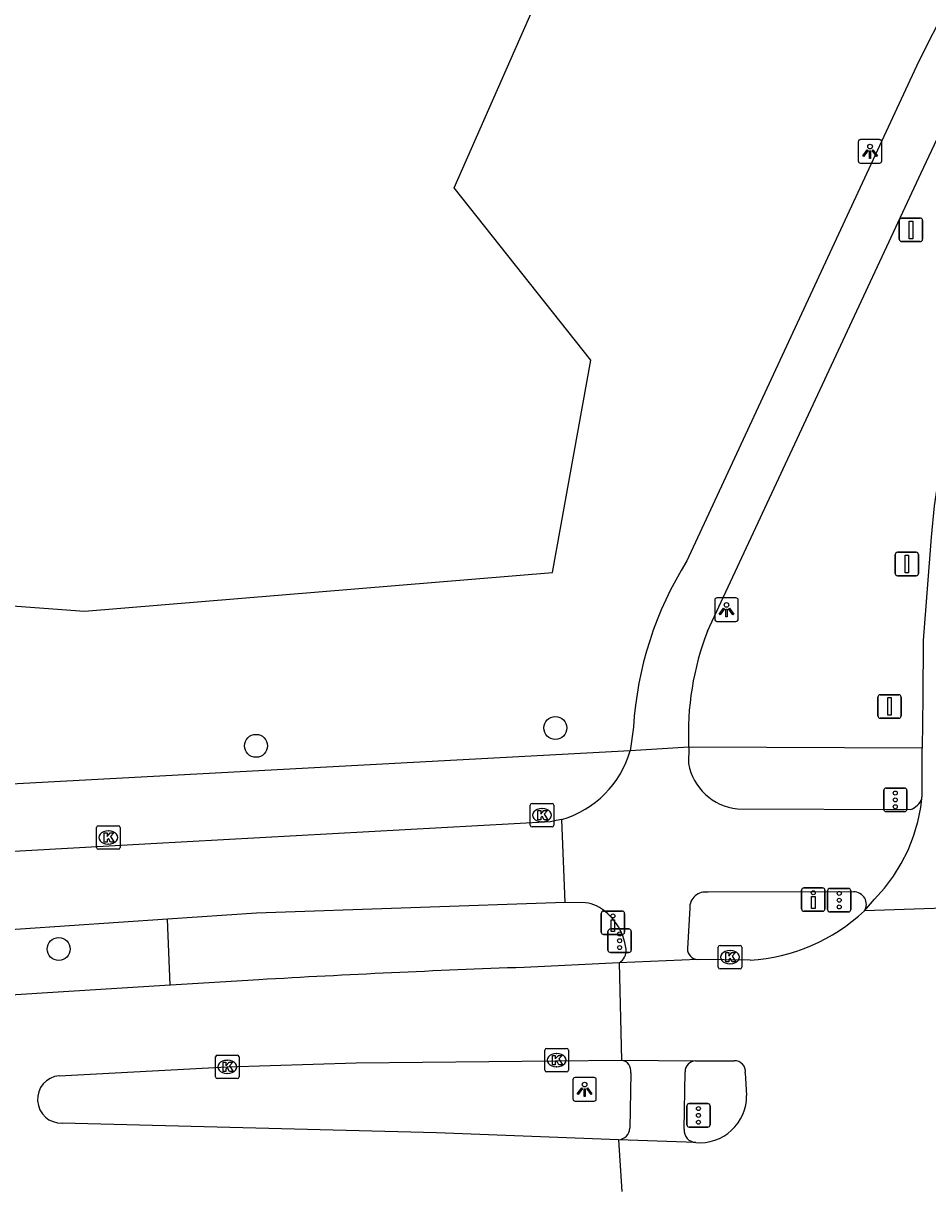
# Model space of a CAD drawing. Extents: x 160457 to 162082, y 388340 to 389736.
# Drawn here: x 161262.46 to 161300.94, y 388340.83 to 388390.57 of the extents above; entities that cross this region are included whole.
import ezdxf

# ---------------------------------------------------------------- set-up
doc = ezdxf.new("R2010")
doc.units = 0
for name, color, linetype in [('IMGEO_Berm_groen', 7, 'Continuous'), ('IMGEO_Boom', 7, 'Continuous'), ('IMGEO_Drukknoppaal', 7, 'Continuous'), ('IMGEO_Fietspad_gesloten', 7, 'Continuous'), ('IMGEO_Fietspad_open', 7, 'Continuous'), ('IMGEO_Kolk', 7, 'Continuous'), ('IMGEO_Lichtpunt', 7, 'Continuous'), ('IMGEO_Rijbaan_lokaal_gesloten', 7, 'Continuous'), ('IMGEO_Rijbaan_regionaal_gesloten', 7, 'Continuous'), ('IMGEO_Verkeersbordpaal', 7, 'Continuous'), ('IMGEO_Verkeersregelinstallatiepaal', 7, 'Continuous'), ('IMGEO_Voetpad_open', 7, 'Continuous')]:
    doc.layers.add(name, color=color, linetype=linetype)

msp = doc.modelspace()

# ---------------------------------------------------------------- linework, layer by layer
at = {"layer": 'IMGEO_Berm_groen'}
for points in [[(161183.043, 388370.238), (161188.333, 388363.513), (161204.201, 388360.29), (161227.477, 388368.326), (161265.062, 388365.54), (161284.982, 388367.185), (161286.613, 388376.227), (161280.784, 388383.56), (161291.75, 388408.466)], [(161268.706, 388349.621), (161268.59, 388352.425)]]:
    msp.add_lwpolyline(points, dxfattribs=at)
at = {"layer": 'IMGEO_Boom'}
for centre in [(161285.098, 388360.572), (161272.358, 388359.81), (161263.959, 388351.16)]:
    msp.add_circle(centre, 0.489, dxfattribs=at)
at = {"layer": 'IMGEO_Drukknoppaal'}
for p, q in [((161295.679, 388353.764), (161296.469, 388353.764)), ((161296.469, 388353.764), (161295.679, 388353.764)), ((161295.579, 388352.864), (161295.579, 388353.664)), ((161295.579, 388353.664), (161295.579, 388352.864)), ((161296.569, 388353.664), (161296.569, 388352.864)), ((161296.569, 388352.864), (161296.569, 388353.664)), ((161287.151, 388352.777), (161287.941, 388352.777)), ((161287.941, 388352.777), (161287.151, 388352.777)), ((161296.469, 388352.764), (161295.679, 388352.764)), ((161295.679, 388352.764), (161296.469, 388352.764)), ((161287.051, 388351.877), (161287.051, 388352.677)), ((161287.051, 388352.677), (161287.051, 388351.877)), ((161288.041, 388352.677), (161288.041, 388351.877)), ((161288.041, 388351.877), (161288.041, 388352.677)), ((161287.941, 388351.777), (161287.151, 388351.777)), ((161287.151, 388351.777), (161287.941, 388351.777))]:
    msp.add_line(p, q, dxfattribs=at)
for points in [[(161296.149, 388353.389), (161296.149, 388352.889), (161295.999, 388352.889), (161295.999, 388353.389), (161296.149, 388353.389)], [(161287.621, 388352.402), (161287.621, 388351.902), (161287.471, 388351.902), (161287.471, 388352.402), (161287.621, 388352.402)]]:
    msp.add_lwpolyline(points, dxfattribs=at)
for centre in [(161296.074, 388353.554), (161287.546, 388352.567)]:
    msp.add_circle(centre, 0.085, dxfattribs=at)
for centre, start, end in [((161295.679, 388353.664), 90, 180), ((161295.679, 388353.664), 90, 180), ((161296.469, 388353.664), 0, 90), ((161296.469, 388353.664), 360, 90), ((161287.151, 388352.677), 90, 180), ((161287.151, 388352.677), 90, 180), ((161287.941, 388352.677), 0, 90), ((161287.941, 388352.677), 360, 90), ((161295.679, 388352.864), 180, 270), ((161295.679, 388352.864), 180, 270), ((161296.469, 388352.864), 270, 0), ((161296.469, 388352.864), 270, 0), ((161287.151, 388351.877), 180, 270), ((161287.151, 388351.877), 180, 270), ((161287.941, 388351.877), 270, 0), ((161287.941, 388351.877), 270, 0)]:
    msp.add_arc(centre, 0.1, start, end, dxfattribs=at)
at = {"layer": 'IMGEO_Fietspad_gesloten'}
for points in [[(161291.571, 388364.692), (161300.671, 388384.209), (161305.604, 388394.709), (161306.828, 388395.977)], [(161301.757, 388391.318), (161300.559, 388388.936), (161290.694, 388367.68)], [(161288.422, 388360.607), (161288.282, 388359.601)], [(161290.771, 388359.752), (161288.282, 388359.601)], [(161285.376, 388356.678), (161285.131, 388356.626), (161284.89, 388356.58), (161267.886, 388355.634), (161251.907, 388354.745), (161240.785, 388354.262), (161232.119, 388353.801), (161226.721, 388353.692), (161208.568, 388353.62), (161195.448, 388353.567), (161173.194, 388353.478), (161161.193, 388353.478), (161147.808, 388353.478), (161145.264, 388353.462), (161143.372, 388353.547), (161140.061, 388353.959), (161131.462, 388355.184), (161119.244, 388356.924), (161116.788, 388357.151), (161114.188, 388357.317), (161110.453, 388357.605), (161106.726, 388357.841), (161099.015, 388358.057)], [(161285.52, 388353.134), (161285.376, 388356.678)], [(161268.59, 388352.425), (161260.238, 388351.862), (161241.743, 388350.761), (161234.721, 388350.388), (161229.848, 388350.233), (161225.582, 388350.097), (161212.755, 388350.083), (161198.393, 388350.04), (161178.79, 388350.055), (161162.4, 388349.944), (161148.233, 388349.931), (161143.838, 388349.966), (161143.561, 388349.977), (161143.283, 388349.99), (161143.006, 388350.005), (161134.505, 388351.264), (161120.717, 388353.2), (161115.33, 388353.952), (161106.819, 388354.454), (161104.335, 388354.571)], [(161285.52, 388353.134), (161272.381, 388352.68), (161268.59, 388352.425)], [(161288.306, 388345.889), (161288.267, 388343.53)], [(161290.579, 388343.485), (161290.615, 388345.934)]]:
    msp.add_lwpolyline(points, dxfattribs=at)
for centre, radius, start, end in [((161303.354, 388359.712), 14.959, 147.814, 176.5697), ((161302.864, 388360.328), 12.107, 158.8734, 182.729), ((161287.857, 388345.971), 0.456, 349.6833, 83.3334), ((161291.095, 388345.917), 0.48, 93.4125, 177.968), ((161287.732, 388343.57), 0.537, 276.2533, 355.7527), ((161291.103, 388343.443), 0.525, 175.466, 266.4167)]:
    msp.add_arc(centre, radius, start, end, dxfattribs=at)
at = {"layer": 'IMGEO_Fietspad_open'}
for points in [[(161290.771, 388359.752), (161290.769, 388359.055)], [(161292.843, 388357.133), (161300.218, 388357.095)], [(161297.784, 388353.59), (161291.603, 388353.575)], [(161286.381, 388353.128), (161285.52, 388353.134)], [(161290.814, 388352.896), (161290.718, 388351.175)]]:
    msp.add_lwpolyline(points, dxfattribs=at)
for centre, radius, start, end in [((161284.178, 388360.775), 4.269, 286.3018, 344.0324), ((161293.066, 388359.454), 2.332, 189.853, 264.5038), ((161299.937, 388357.865), 0.82, 290.0632, 338.3671), ((161291.478, 388352.923), 0.664, 79.1348, 182.2946), ((161297.809, 388353.066), 0.524, 327.1289, 92.7116), ((161286.277, 388351.849), 1.283, 63.4555, 85.3325), ((161285.716, 388350.875), 2.406, 6.5888, 61.8732), ((161287.517, 388351.085), 0.592, 300.172, 6.3811), ((161291.182, 388351.172), 0.464, 179.5813, 266.2142)]:
    msp.add_arc(centre, radius, start, end, dxfattribs=at)
at = {"layer": 'IMGEO_Kolk'}
for p, q in [((161284.03, 388356.432), (161284.03, 388357.284)), ((161284.105, 388357.358), (161284.957, 388357.358)), ((161285.031, 388357.284), (161285.031, 388356.432)), ((161284.518, 388357.138), (161284.543, 388357.138)), ((161265.572, 388355.481), (161265.572, 388356.333)), ((161265.647, 388356.407), (161266.499, 388356.407)), ((161266.573, 388356.333), (161266.573, 388355.481)), ((161284.957, 388356.358), (161284.105, 388356.358)), ((161284.541, 388356.578), (161284.516, 388356.578)), ((161266.06, 388356.187), (161266.085, 388356.187)), ((161266.499, 388355.407), (161265.647, 388355.407)), ((161266.083, 388355.627), (161266.058, 388355.627)), ((161292.032, 388350.385), (161292.032, 388351.237)), ((161292.107, 388351.311), (161292.959, 388351.311)), ((161293.033, 388351.237), (161293.033, 388350.385)), ((161292.52, 388351.091), (161292.545, 388351.091)), ((161292.959, 388350.311), (161292.107, 388350.311)), ((161292.543, 388350.531), (161292.518, 388350.531)), ((161284.65, 388346.003), (161284.65, 388346.855)), ((161284.725, 388346.929), (161285.577, 388346.929)), ((161285.651, 388346.855), (161285.651, 388346.003)), ((161270.635, 388345.715), (161270.635, 388346.567)), ((161270.71, 388346.641), (161271.562, 388346.641)), ((161271.123, 388346.421), (161271.148, 388346.421)), ((161271.636, 388346.567), (161271.636, 388345.715)), ((161285.138, 388346.709), (161285.163, 388346.709)), ((161271.146, 388345.861), (161271.121, 388345.861)), ((161285.577, 388345.929), (161284.725, 388345.929)), ((161285.161, 388346.149), (161285.136, 388346.149)), ((161271.562, 388345.641), (161270.71, 388345.641))]:
    msp.add_line(p, q, dxfattribs=at)
for points in [[(161284.03, 388356.432), (161284.03, 388357.284)], [(161284.105, 388357.358), (161284.957, 388357.358)], [(161285.031, 388357.284), (161285.031, 388356.432)], [(161284.351, 388357.058), (161284.474, 388357.058), (161284.474, 388356.907), (161284.604, 388357.058), (161284.768, 388357.058), (161284.622, 388356.907), (161284.775, 388356.658), (161284.623, 388356.658), (161284.538, 388356.822), (161284.474, 388356.755), (161284.474, 388356.658), (161284.351, 388356.658), (161284.351, 388357.058)], [(161265.572, 388355.481), (161265.572, 388356.333)], [(161265.647, 388356.407), (161266.499, 388356.407)], [(161266.573, 388356.333), (161266.573, 388355.481)], [(161284.957, 388356.358), (161284.105, 388356.358)], [(161265.893, 388356.107), (161266.016, 388356.107), (161266.016, 388355.956), (161266.146, 388356.107), (161266.31, 388356.107), (161266.164, 388355.956), (161266.317, 388355.707), (161266.165, 388355.707), (161266.08, 388355.871), (161266.016, 388355.804), (161266.016, 388355.707), (161265.893, 388355.707), (161265.893, 388356.107)], [(161266.499, 388355.407), (161265.647, 388355.407)], [(161292.032, 388350.385), (161292.032, 388351.237)], [(161292.107, 388351.311), (161292.959, 388351.311)], [(161293.033, 388351.237), (161293.033, 388350.385)], [(161292.353, 388351.011), (161292.476, 388351.011), (161292.476, 388350.86), (161292.606, 388351.011), (161292.77, 388351.011), (161292.624, 388350.86), (161292.777, 388350.611), (161292.625, 388350.611), (161292.54, 388350.775), (161292.476, 388350.708), (161292.476, 388350.611), (161292.353, 388350.611), (161292.353, 388351.011)], [(161292.959, 388350.311), (161292.107, 388350.311)], [(161284.65, 388346.003), (161284.65, 388346.855)], [(161284.725, 388346.929), (161285.577, 388346.929)], [(161285.651, 388346.855), (161285.651, 388346.003)], [(161270.635, 388345.715), (161270.635, 388346.567)], [(161270.71, 388346.641), (161271.562, 388346.641)], [(161270.956, 388346.341), (161271.079, 388346.341), (161271.079, 388346.19), (161271.209, 388346.341), (161271.373, 388346.341), (161271.227, 388346.19), (161271.38, 388345.941), (161271.228, 388345.941), (161271.143, 388346.105), (161271.079, 388346.038), (161271.079, 388345.941), (161270.956, 388345.941), (161270.956, 388346.341)], [(161271.636, 388346.567), (161271.636, 388345.715)], [(161284.971, 388346.629), (161285.094, 388346.629), (161285.094, 388346.478), (161285.224, 388346.629), (161285.388, 388346.629), (161285.242, 388346.478), (161285.395, 388346.229), (161285.243, 388346.229), (161285.158, 388346.393), (161285.094, 388346.326), (161285.094, 388346.229), (161284.971, 388346.229), (161284.971, 388346.629)], [(161285.577, 388345.929), (161284.725, 388345.929)], [(161271.562, 388345.641), (161270.71, 388345.641)]]:
    msp.add_lwpolyline(points, dxfattribs=at)
for centre, start, end in [((161284.107, 388357.282), 91.552, 178.448), ((161284.107, 388357.282), 91.552, 178.448), ((161284.955, 388357.282), 1.552, 88.448), ((161284.955, 388357.282), 1.552, 88.448), ((161265.649, 388356.331), 91.552, 178.448), ((161265.649, 388356.331), 91.552, 178.448), ((161266.497, 388356.331), 1.552, 88.448), ((161266.497, 388356.331), 1.552, 88.448), ((161284.107, 388356.434), 181.552, 268.448), ((161284.107, 388356.434), 181.552, 268.448), ((161284.955, 388356.434), 271.552, 358.448), ((161284.955, 388356.434), 271.552, 358.448), ((161265.649, 388355.483), 181.552, 268.448), ((161265.649, 388355.483), 181.552, 268.448), ((161266.497, 388355.483), 271.552, 358.448), ((161266.497, 388355.483), 271.552, 358.448), ((161292.109, 388351.235), 91.552, 178.448), ((161292.109, 388351.235), 91.552, 178.448), ((161292.957, 388351.235), 1.552, 88.448), ((161292.957, 388351.235), 1.552, 88.448), ((161292.109, 388350.387), 181.552, 268.448), ((161292.109, 388350.387), 181.552, 268.448), ((161292.957, 388350.387), 271.552, 358.448), ((161292.957, 388350.387), 271.552, 358.448), ((161284.727, 388346.853), 91.552, 178.448), ((161284.727, 388346.853), 91.552, 178.448), ((161285.575, 388346.853), 1.552, 88.448), ((161285.575, 388346.853), 1.552, 88.448), ((161270.712, 388346.565), 91.552, 178.448), ((161270.712, 388346.565), 91.552, 178.448), ((161271.56, 388346.565), 1.552, 88.448), ((161271.56, 388346.565), 1.552, 88.448), ((161284.727, 388346.005), 181.552, 268.448), ((161284.727, 388346.005), 181.552, 268.448), ((161285.575, 388346.005), 271.552, 358.448), ((161285.575, 388346.005), 271.552, 358.448), ((161270.712, 388345.717), 181.552, 268.448), ((161270.712, 388345.717), 181.552, 268.448), ((161271.56, 388345.717), 271.552, 358.448), ((161271.56, 388345.717), 271.552, 358.448)]:
    msp.add_arc(centre, 0.0765, start, end, dxfattribs=at)
for centre, major_axis, ratio, start_param, end_param in [((161284.517, 388356.858), (-0.387, 0.002), 0.722429, 4.712389, 7.853982), ((161284.542, 388356.858), (-0.39, 0.002), 0.717154, 1.570796, 4.712389), ((161266.059, 388355.907), (-0.387, 0.002), 0.722429, 4.712389, 7.853982), ((161266.084, 388355.907), (-0.39, 0.002), 0.717154, 1.570796, 4.712389), ((161292.519, 388350.811), (-0.387, 0.002), 0.722429, 4.712389, 7.853982), ((161292.544, 388350.811), (-0.39, 0.002), 0.717154, 1.570796, 4.712389), ((161271.122, 388346.141), (-0.387, 0.002), 0.722429, 4.712389, 7.853982), ((161271.147, 388346.141), (-0.39, 0.002), 0.717154, 1.570796, 4.712389), ((161285.137, 388346.429), (-0.387, 0.002), 0.722429, 4.712389, 7.853982), ((161285.162, 388346.429), (-0.39, 0.002), 0.717154, 1.570796, 4.712389)]:
    msp.add_ellipse(centre, major_axis=major_axis, ratio=ratio, start_param=start_param, end_param=end_param, dxfattribs=at)
at = {"layer": 'IMGEO_Lichtpunt'}
for p, q in [((161298.893, 388385.616), (161298.085, 388385.616)), ((161298.893, 388385.616), (161298.085, 388385.616)), ((161297.991, 388385.521), (161297.991, 388384.714)), ((161297.991, 388385.521), (161297.991, 388384.714)), ((161298.987, 388384.714), (161298.987, 388385.521)), ((161298.987, 388384.714), (161298.987, 388385.521)), ((161298.085, 388384.62), (161298.893, 388384.62)), ((161298.085, 388384.62), (161298.893, 388384.62)), ((161291.882, 388366.011), (161291.882, 388365.204)), ((161291.882, 388366.011), (161291.882, 388365.204)), ((161292.784, 388366.106), (161291.976, 388366.106)), ((161292.784, 388366.106), (161291.976, 388366.106)), ((161292.878, 388365.204), (161292.878, 388366.011)), ((161292.878, 388365.204), (161292.878, 388366.011)), ((161291.976, 388365.11), (161292.784, 388365.11)), ((161291.976, 388365.11), (161292.784, 388365.11)), ((161285.844, 388345.59), (161285.844, 388344.783)), ((161285.844, 388345.59), (161285.844, 388344.783)), ((161286.746, 388345.685), (161285.938, 388345.685)), ((161286.746, 388345.685), (161285.938, 388345.685)), ((161286.84, 388344.783), (161286.84, 388345.59)), ((161286.84, 388344.783), (161286.84, 388345.59)), ((161285.938, 388344.689), (161286.746, 388344.689)), ((161285.938, 388344.689), (161286.746, 388344.689))]:
    msp.add_line(p, q, dxfattribs=at)
for points in [[(161298.365, 388385.185), (161298.404, 388385.157), (161298.216, 388384.895), (161298.178, 388384.922), (161298.365, 388385.185)], [(161298.467, 388385.137), (161298.514, 388385.137), (161298.514, 388384.815), (161298.467, 388384.815), (161298.467, 388385.137)], [(161298.577, 388385.157), (161298.615, 388385.184), (161298.802, 388384.922), (161298.763, 388384.894), (161298.577, 388385.157)], [(161292.256, 388365.675), (161292.295, 388365.647), (161292.107, 388365.385), (161292.069, 388365.412), (161292.256, 388365.675)], [(161292.468, 388365.647), (161292.506, 388365.674), (161292.693, 388365.412), (161292.654, 388365.384), (161292.468, 388365.647)], [(161292.358, 388365.627), (161292.405, 388365.627), (161292.405, 388365.305), (161292.358, 388365.305), (161292.358, 388365.627)], [(161286.218, 388345.254), (161286.257, 388345.226), (161286.069, 388344.964), (161286.031, 388344.991), (161286.218, 388345.254)], [(161286.32, 388345.206), (161286.367, 388345.206), (161286.367, 388344.884), (161286.32, 388344.884), (161286.32, 388345.206)], [(161286.43, 388345.226), (161286.468, 388345.253), (161286.655, 388344.991), (161286.616, 388344.963), (161286.43, 388345.226)]]:
    msp.add_lwpolyline(points, dxfattribs=at)
for centre in [(161298.49, 388385.319), (161292.381, 388365.809), (161286.343, 388345.388)]:
    msp.add_circle(centre, 0.0994, dxfattribs=at)
for centre, start, end in [((161298.085, 388385.521), 90, 180), ((161298.085, 388385.521), 90, 180), ((161298.893, 388385.521), 0, 90), ((161298.893, 388385.521), 0, 90), ((161298.085, 388384.714), 180, 270), ((161298.085, 388384.714), 180, 270), ((161298.893, 388384.714), 270, 0), ((161298.893, 388384.714), 270, 360), ((161291.976, 388366.011), 90, 180), ((161291.976, 388366.011), 90, 180), ((161292.784, 388366.011), 0, 90), ((161292.784, 388366.011), 0, 90), ((161291.976, 388365.204), 180, 270), ((161291.976, 388365.204), 180, 270), ((161292.784, 388365.204), 270, 0), ((161292.784, 388365.204), 270, 360), ((161285.938, 388345.59), 90, 180), ((161285.938, 388345.59), 90, 180), ((161286.746, 388345.59), 0, 90), ((161286.746, 388345.59), 0, 90), ((161285.938, 388344.783), 180, 270), ((161285.938, 388344.783), 180, 270), ((161286.746, 388344.783), 270, 0), ((161286.746, 388344.783), 270, 360)]:
    msp.add_arc(centre, 0.0946, start, end, dxfattribs=at)
at = {"layer": 'IMGEO_Rijbaan_lokaal_gesloten'}
for points in [[(161307.957, 388395.575), (161307.947, 388395.546), (161307.594, 388394.599), (161303.677, 388382.425), (161302.17, 388376.281), (161301.219, 388370.027), (161301.089, 388368.691), (161300.744, 388364.296), (161300.731, 388361.866), (161300.71, 388359.704)], [(161300.699, 388357.563), (161300.711, 388357.692), (161300.71, 388359.704)], [(161298.249, 388352.782), (161298.674, 388353.286), (161299.101, 388353.756), (161299.485, 388354.263), (161299.821, 388354.802), (161300.108, 388355.369), (161300.343, 388355.959), (161300.524, 388356.568), (161300.651, 388357.191), (161300.699, 388357.563)]]:
    msp.add_lwpolyline(points, dxfattribs=at)
at = {"layer": 'IMGEO_Rijbaan_regionaal_gesloten'}
for points in [[(161304.18, 388352.982), (161298.249, 388352.782)], [(161287.815, 388350.573), (161283.765, 388350.378)], [(161291.151, 388350.709), (161287.815, 388350.573)], [(161287.815, 388350.573), (161287.91, 388346.424)], [(161293.387, 388350.689), (161291.151, 388350.709)], [(161272.48, 388349.851), (161268.711, 388349.621), (161268.706, 388349.621)], [(161268.706, 388349.621), (161245.798, 388348.187)], [(161263.978, 388345.763), (161271.136, 388346.141), (161276.621, 388346.314), (161287.91, 388346.424)], [(161287.91, 388346.424), (161291.066, 388346.396)], [(161291.066, 388346.396), (161292.713, 388346.401)], [(161293.18, 388345.884), (161293.239, 388344.924)], [(161287.79, 388343.036), (161280.036, 388343.33), (161264.109, 388343.749)], [(161291.07, 388342.919), (161287.79, 388343.036)], [(161287.79, 388343.036), (161287.926, 388340.831)]]:
    msp.add_lwpolyline(points, dxfattribs=at)
for centre, radius, start, end in [((161292.92, 388358.468), 7.793, 273.4379, 313.1441), ((161302.493, 387828.259), 522.455, 92.05424, 93.2932), ((161292.735, 388345.951), 0.45, 351.4072, 92.775), ((161264.068, 388344.758), 1.009, 95.1323, 272.3108), ((161291.237, 388344.914), 2.002, 265.218, 0.2819)]:
    msp.add_arc(centre, radius, start, end, dxfattribs=at)
at = {"layer": 'IMGEO_Verkeersbordpaal'}
for p, q in [((161299.736, 388381.375), (161299.736, 388382.175)), ((161299.736, 388382.175), (161299.736, 388381.375)), ((161299.836, 388382.275), (161300.626, 388382.275)), ((161300.626, 388382.275), (161299.836, 388382.275)), ((161300.726, 388382.175), (161300.726, 388381.375)), ((161300.726, 388381.375), (161300.726, 388382.175)), ((161300.626, 388381.275), (161299.836, 388381.275)), ((161299.836, 388381.275), (161300.626, 388381.275)), ((161299.561, 388367.149), (161299.561, 388367.949)), ((161299.561, 388367.949), (161299.561, 388367.149)), ((161299.661, 388368.049), (161300.451, 388368.049)), ((161300.451, 388368.049), (161299.661, 388368.049)), ((161300.551, 388367.949), (161300.551, 388367.149)), ((161300.551, 388367.149), (161300.551, 388367.949)), ((161300.451, 388367.049), (161299.661, 388367.049)), ((161299.661, 388367.049), (161300.451, 388367.049)), ((161298.824, 388361.086), (161298.824, 388361.886)), ((161298.824, 388361.886), (161298.824, 388361.086)), ((161298.924, 388361.986), (161299.714, 388361.986)), ((161299.714, 388361.986), (161298.924, 388361.986)), ((161299.814, 388361.886), (161299.814, 388361.086)), ((161299.814, 388361.086), (161299.814, 388361.886)), ((161299.714, 388360.986), (161298.924, 388360.986)), ((161298.924, 388360.986), (161299.714, 388360.986))]:
    msp.add_line(p, q, dxfattribs=at)
for points in [[(161300.156, 388382.15), (161300.306, 388382.15), (161300.306, 388381.4), (161300.156, 388381.4), (161300.156, 388382.15)], [(161299.981, 388367.924), (161300.131, 388367.924), (161300.131, 388367.174), (161299.981, 388367.174), (161299.981, 388367.924)], [(161299.244, 388361.861), (161299.394, 388361.861), (161299.394, 388361.111), (161299.244, 388361.111), (161299.244, 388361.861)]]:
    msp.add_lwpolyline(points, dxfattribs=at)
for centre, start, end in [((161299.836, 388382.175), 90, 180), ((161299.836, 388382.175), 90, 180), ((161300.626, 388382.175), 0, 90), ((161300.626, 388382.175), 360, 90), ((161299.836, 388381.375), 180, 270), ((161299.836, 388381.375), 180, 270), ((161300.626, 388381.375), 270, 0), ((161300.626, 388381.375), 270, 0), ((161299.661, 388367.949), 90, 180), ((161299.661, 388367.949), 90, 180), ((161300.451, 388367.949), 0, 90), ((161300.451, 388367.949), 360, 90), ((161299.661, 388367.149), 180, 270), ((161299.661, 388367.149), 180, 270), ((161300.451, 388367.149), 270, 0), ((161300.451, 388367.149), 270, 0), ((161298.924, 388361.886), 90, 180), ((161298.924, 388361.886), 90, 180), ((161299.714, 388361.886), 0, 90), ((161299.714, 388361.886), 360, 90), ((161298.924, 388361.086), 180, 270), ((161298.924, 388361.086), 180, 270), ((161299.714, 388361.086), 270, 0), ((161299.714, 388361.086), 270, 0)]:
    msp.add_arc(centre, 0.1, start, end, dxfattribs=at)
at = {"layer": 'IMGEO_Verkeersregelinstallatiepaal'}
for p, q in [((161299.07, 388357.109), (161299.07, 388357.909)), ((161299.07, 388357.909), (161299.07, 388357.109)), ((161299.17, 388358.009), (161299.96, 388358.009)), ((161299.96, 388358.009), (161299.17, 388358.009)), ((161300.06, 388357.909), (161300.06, 388357.109)), ((161300.06, 388357.109), (161300.06, 388357.909)), ((161299.96, 388357.009), (161299.17, 388357.009)), ((161299.17, 388357.009), (161299.96, 388357.009)), ((161296.783, 388353.739), (161297.573, 388353.739)), ((161297.573, 388353.739), (161296.783, 388353.739)), ((161296.683, 388352.839), (161296.683, 388353.639)), ((161296.683, 388353.639), (161296.683, 388352.839)), ((161297.673, 388353.639), (161297.673, 388352.839)), ((161297.673, 388352.839), (161297.673, 388353.639)), ((161297.573, 388352.739), (161296.783, 388352.739)), ((161296.783, 388352.739), (161297.573, 388352.739)), ((161287.337, 388351.112), (161287.337, 388351.912)), ((161287.337, 388351.912), (161287.337, 388351.112)), ((161287.437, 388352.012), (161288.227, 388352.012)), ((161288.227, 388352.012), (161287.437, 388352.012)), ((161288.327, 388351.912), (161288.327, 388351.112)), ((161288.327, 388351.112), (161288.327, 388351.912)), ((161288.227, 388351.012), (161287.437, 388351.012)), ((161287.437, 388351.012), (161288.227, 388351.012)), ((161290.693, 388343.677), (161290.693, 388344.477)), ((161290.693, 388344.477), (161290.693, 388343.677)), ((161290.793, 388344.577), (161291.583, 388344.577)), ((161291.583, 388344.577), (161290.793, 388344.577)), ((161291.683, 388344.477), (161291.683, 388343.677)), ((161291.683, 388343.677), (161291.683, 388344.477)), ((161291.583, 388343.577), (161290.793, 388343.577)), ((161290.793, 388343.577), (161291.583, 388343.577))]:
    msp.add_line(p, q, dxfattribs=at)
for centre in [(161299.565, 388357.799), (161299.565, 388357.509), (161299.565, 388357.219), (161297.178, 388353.529), (161297.178, 388353.239), (161297.178, 388352.949), (161287.832, 388351.802), (161287.832, 388351.512), (161287.832, 388351.222), (161291.188, 388344.367), (161291.188, 388344.077), (161291.188, 388343.787)]:
    msp.add_circle(centre, 0.085, dxfattribs=at)
for centre, start, end in [((161299.17, 388357.909), 90, 180), ((161299.17, 388357.909), 90, 180), ((161299.96, 388357.909), 0, 90), ((161299.96, 388357.909), 360, 90), ((161299.17, 388357.109), 180, 270), ((161299.17, 388357.109), 180, 270), ((161299.96, 388357.109), 270, 0), ((161299.96, 388357.109), 270, 0), ((161296.783, 388353.639), 90, 180), ((161296.783, 388353.639), 90, 180), ((161297.573, 388353.639), 0, 90), ((161297.573, 388353.639), 360, 90), ((161296.783, 388352.839), 180, 270), ((161296.783, 388352.839), 180, 270), ((161297.573, 388352.839), 270, 0), ((161297.573, 388352.839), 270, 0), ((161287.437, 388351.912), 90, 180), ((161287.437, 388351.912), 90, 180), ((161288.227, 388351.912), 0, 90), ((161288.227, 388351.912), 360, 90), ((161287.437, 388351.112), 180, 270), ((161287.437, 388351.112), 180, 270), ((161288.227, 388351.112), 270, 0), ((161288.227, 388351.112), 270, 0), ((161290.793, 388344.477), 90, 180), ((161290.793, 388344.477), 90, 180), ((161291.583, 388344.477), 0, 90), ((161291.583, 388344.477), 360, 90), ((161290.793, 388343.677), 180, 270), ((161290.793, 388343.677), 180, 270), ((161291.583, 388343.677), 270, 0), ((161291.583, 388343.677), 270, 0)]:
    msp.add_arc(centre, 0.1, start, end, dxfattribs=at)
at = {"layer": 'IMGEO_Voetpad_open'}
for points in [[(161300.71, 388359.704), (161290.771, 388359.752)], [(161288.282, 388359.601), (161237.944, 388356.888)]]:
    msp.add_lwpolyline(points, dxfattribs=at)

doc.saveas('drawing.dxf')
